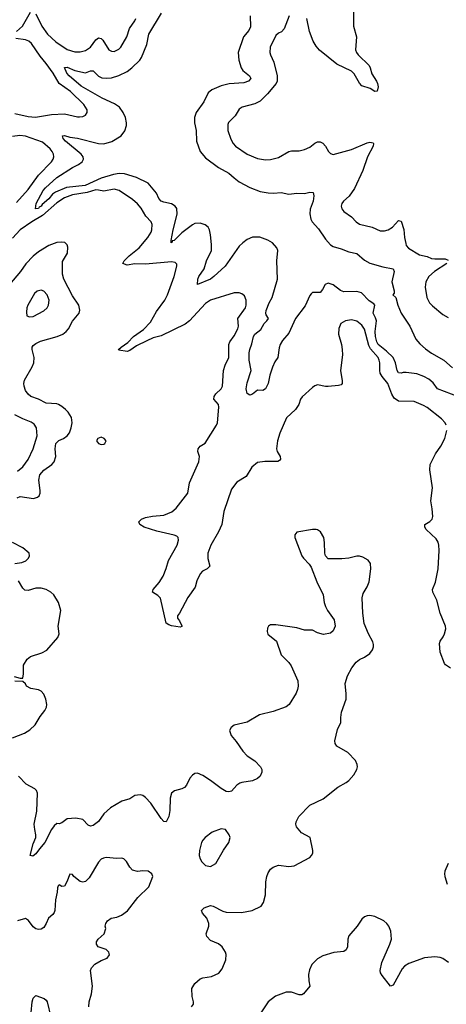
# Model space of a CAD drawing. Header units: inches. Extents: x 1771504 to 1971212, y 471788 to 643615.
# Tile 418 of 587: x 1852906 to 1856177, y 610810 to 618360. Entities that reach past the tile are written whole.
import ezdxf

# ---------------------------------------------------------------- set-up
doc = ezdxf.new("R2010")
doc.units = ezdxf.units.IN
doc.header["$MEASUREMENT"] = 0
doc.layers.add('B8651', color=7, linetype='Continuous')

msp = doc.modelspace()

# ---------------------------------------------------------------- linework, layer by layer
at = {"layer": 'B8651', "color": 5}
for points, elevation in [([(1852881.1, 618270), (1852928.2, 618311.8), (1852990, 618419.1)], 380), ([(1856270, 615468.4), (1856110, 615529.8), (1856075.3, 615575.3), (1856043.3, 615603.3), (1856004.4, 615624.4), (1855950, 615645.7), (1855870, 615655.6), (1855844.9, 615655.1), (1855830, 615649.6), (1855810, 615653.2), (1855799.5, 615670), (1855787.4, 615730), (1855768.1, 615770), (1855718.5, 615818.5), (1855653.6, 615870), (1855644, 615890), (1855634.8, 615930), (1855632.1, 615970), (1855640.9, 616050), (1855635, 616075), (1855615.3, 616110), (1855628.7, 616170), (1855620.5, 616180.5), (1855585.4, 616205.4), (1855525.4, 616265.4), (1855490, 616275.9), (1855390, 616273.2), (1855364.8, 616284.8), (1855310, 616328.1), (1855270, 616340.5), (1855249, 616331), (1855228.8, 616291.2), (1855210, 616269.4), (1855150, 616269.4), (1855140.6, 616259.4), (1855130, 616246), (1855094.1, 616165.9), (1855020.7, 616070), (1854970, 615956.2), (1854920.9, 615899.1), (1854903.6, 615870), (1854895.8, 615844.2), (1854886, 615770), (1854863.2, 615736.8), (1854844.7, 615695.3), (1854824.5, 615635.5), (1854810, 615569.3), (1854790, 615529.2), (1854770, 615517.2), (1854730, 615519), (1854690, 615488.7), (1854670, 615481.2), (1854650, 615492.7), (1854643.1, 615530), (1854650, 615574.8), (1854680.5, 615670), (1854665.5, 615750), (1854665.6, 615805.6), (1854670, 615830.7), (1854685.5, 615874.5), (1854697.4, 615930), (1854708.4, 615950), (1854755, 615984.9), (1854780.5, 616030), (1854801.6, 616050), (1854812.7, 616070), (1854795.9, 616095.9), (1854792.5, 616110), (1854795.4, 616130), (1854819.6, 616190), (1854841.7, 616230), (1854882.4, 616370), (1854877.8, 616510), (1854885.1, 616590), (1854878.5, 616610), (1854843.5, 616650), (1854809.7, 616670), (1854747, 616693), (1854690, 616692.5), (1854650, 616675.8), (1854616, 616650), (1854590, 616623.1), (1854480.3, 616470), (1854394.9, 616390), (1854368, 616370), (1854270, 616329.2), (1854271.5, 616370), (1854279.2, 616390), (1854321.1, 616450), (1854338.4, 616510), (1854375.9, 616590), (1854377.3, 616637.3), (1854369.8, 616709.8), (1854362.4, 616750), (1854351.6, 616770), (1854328.5, 616788.5), (1854290, 616801.1), (1854250, 616797.3), (1854230, 616787.4), (1854150, 616727.1), (1854090, 616666.3), (1854074.8, 616665.2), (1854074.8, 616654.8), (1854068.5, 616648.5), (1854068, 616668), (1854083.2, 616750), (1854114.2, 616870), (1854111.6, 616911.6), (1854098.7, 616930), (1854070, 616948.5), (1854010, 616960.8), (1853989.8, 616970), (1853972.9, 616990), (1853953.8, 617030), (1853890, 617107.7), (1853802.6, 617150), (1853710, 617177.8), (1853670, 617180.9), (1853626.3, 617173.7), (1853530, 617146.4), (1853407.6, 617090), (1853266.1, 617073.9), (1853181.2, 617038.8), (1853157.7, 617022.3), (1853130, 616986.8), (1853077.6, 616942.4), (1853070, 616931.1), (1853056.2, 616923.8), (1853050, 616911.6), (1853026.6, 616910), (1853031.5, 616950), (1853086.6, 617050), (1853103.7, 617070), (1853192, 617150), (1853310, 617225.9), (1853358.2, 617250), (1853384.4, 617270), (1853395.4, 617290), (1853392.4, 617310), (1853376.5, 617330), (1853258, 617430), (1853240.5, 617450), (1853235.3, 617470), (1853250, 617472.6), (1853290, 617459.7), (1853350, 617451.4), (1853510, 617411.3), (1853550.5, 617409.5), (1853613, 617427), (1853685.3, 617470), (1853712.3, 617507.7), (1853724.1, 617550), (1853725, 617570), (1853717.6, 617610), (1853699.2, 617650), (1853670.5, 617690), (1853634.2, 617714.2), (1853537.7, 617757.7), (1853377.5, 617850), (1853285.2, 617930), (1853268.8, 617950), (1853250, 617994.8), (1853270, 617997.2), (1853330, 617971.3), (1853410, 617954.1), (1853450, 617969.2), (1853470, 617969), (1853510, 617926.7), (1853535.1, 617915.1), (1853570, 617910.8), (1853610, 617915.5), (1853666.4, 617933.6), (1853730, 617964.1), (1853767.1, 617990), (1853827.1, 618050), (1853839.3, 618070), (1853880.7, 618170), (1853895.9, 618250), (1853994.4, 618410)], 360), ([(1853030, 618405.5), (1853076.3, 618310), (1853120.6, 618250), (1853183, 618190), (1853270, 618132.2), (1853330, 618113.1), (1853370, 618113.7), (1853410, 618123.5), (1853449.3, 618150.7), (1853490, 618206.5), (1853510, 618220.8), (1853530, 618216.5), (1853543.2, 618203.2), (1853590, 618128.5), (1853610, 618118), (1853630, 618117.4), (1853666.4, 618133.6), (1853680.9, 618150), (1853727.3, 618230), (1853748.1, 618291.9), (1853790, 618350.5), (1853796.8, 618370)], 380), ([(1855466.5, 618430), (1855465.7, 618310), (1855487.1, 618230), (1855480.7, 618130), (1855487.1, 618110), (1855500.2, 618090), (1855584.2, 618010), (1855593.8, 617990), (1855604.9, 617944.9), (1855642.3, 617890), (1855648.3, 617871.7), (1855653.4, 617846.6), (1855647.1, 617812.9), (1855630, 617809.5), (1855593.5, 617833.5), (1855530, 617854.2), (1855510, 617874), (1855470, 617946.2), (1855450, 617966), (1855338.3, 618018.3), (1855205.5, 618125.5), (1855177.8, 618157.8), (1855156.2, 618196.2), (1855128.4, 618270), (1855107.6, 618370)], 380), ([(1854672.3, 618390), (1854675.2, 618304.8), (1854663.5, 618276.5), (1854621.6, 618230), (1854580.9, 618110), (1854585.6, 618050), (1854604.2, 617990), (1854616.9, 617970), (1854667.2, 617930), (1854678.7, 617910), (1854660.4, 617890), (1854623.3, 617876.6), (1854512.4, 617867.6), (1854450, 617853), (1854378.2, 617821.8), (1854350, 617799.5), (1854317.4, 617730), (1854259.5, 617650), (1854246, 617610), (1854246.7, 617570), (1854260.2, 617510), (1854262.5, 617430), (1854289.7, 617349.7), (1854330, 617302.2), (1854430, 617226), (1854510, 617184.4), (1854550, 617146.9), (1854590, 617117.6), (1854670, 617072.4), (1854750, 617044), (1854810, 617031.5), (1854850.9, 617029.1), (1854910, 617036.5), (1854970, 617022.3), (1855030, 617028.9), (1855090, 617028.8), (1855130, 617037.6), (1855155.3, 617035.3), (1855162, 617010), (1855156.9, 616970), (1855133.4, 616906.6), (1855129.4, 616870.6), (1855138.2, 616830), (1855149.1, 616809.1), (1855195.7, 616755.7), (1855250, 616678.6), (1855290, 616634.4), (1855310, 616620.6), (1855370, 616603.8), (1855430, 616579.7), (1855490, 616567.9), (1855550, 616515.9), (1855590, 616493), (1855690, 616464), (1855770.3, 616450.3), (1855776.5, 616430), (1855758, 616350), (1855777.8, 616282.3), (1855775.8, 616264.2), (1855766, 616250), (1855790, 616230.8), (1855804.8, 616170), (1855829.5, 616109.5), (1855897.4, 616010), (1855942.4, 615910), (1855973.9, 615873.9), (1856017.2, 615837.2), (1856063.8, 615803.8), (1856158.8, 615750), (1856224.7, 615690)], 360), ([(1854970.8, 618390), (1854934, 618290), (1854912.2, 618267.8), (1854890, 618257), (1854870, 618238), (1854827.4, 618150), (1854824.9, 618110), (1854828.5, 618090), (1854855.6, 618035.6), (1854880.8, 617930), (1854879.1, 617890), (1854871.3, 617870), (1854807.1, 617793), (1854750, 617736.4), (1854710, 617715.8), (1854610.8, 617690), (1854590, 617674), (1854557.1, 617622.9), (1854508.1, 617571.9), (1854502.8, 617557.3), (1854502.6, 617510), (1854523.8, 617443.8), (1854542.4, 617410), (1854561.6, 617390), (1854650, 617330.3), (1854730, 617295.6), (1854790, 617285.2), (1854830, 617287.9), (1854890, 617302.4), (1854970, 617350.3), (1854990, 617354.9), (1855050, 617354.4), (1855090, 617363.8), (1855130, 617382.4), (1855170, 617414.4), (1855190, 617423.1), (1855210, 617424.4), (1855230, 617414.4), (1855250, 617390.5), (1855273.7, 617350), (1855290, 617333.7), (1855310, 617326.3), (1855450, 617365.2), (1855570, 617415.6), (1855590, 617420.3), (1855615.3, 617415.3), (1855619.1, 617410), (1855616.5, 617390), (1855572.3, 617310), (1855535.6, 617204.4), (1855474.1, 617065.9), (1855432.4, 617007.6), (1855388.2, 616970), (1855375.5, 616950), (1855370.6, 616930), (1855376.3, 616910), (1855390, 616890.8), (1855450, 616848), (1855486, 616810), (1855510, 616792.2), (1855609.1, 616769.1), (1855670, 616742), (1855701.7, 616741.7), (1855730, 616748.9), (1855764.2, 616770), (1855810, 616820.3), (1855830, 616815.5), (1855851.4, 616751.4), (1855855.4, 616690), (1855865.2, 616645.2), (1855870.2, 616630), (1855887.5, 616607.5), (1855970, 616558), (1856030, 616543.2), (1856062, 616530), (1856090, 616525.4), (1856167.6, 616527.6), (1856190, 616517.3)], 380), ([(1852870, 617640.7), (1852970, 617619.2), (1853026.6, 617613.4), (1853150, 617632.4), (1853250, 617639.6), (1853350, 617614.4), (1853365.4, 617614.6), (1853390, 617617.3), (1853410, 617627.3), (1853422.7, 617650), (1853423.7, 617670), (1853397.6, 617710), (1853295.3, 617810), (1853207.9, 617870), (1853163.7, 617950), (1853110, 618025), (1853061.9, 618081.9), (1852996.9, 618176.9), (1852975, 618195), (1852950, 618204.7), (1852875.4, 618215.4)], 380), ([(1852880.6, 616959.4), (1852970, 617058), (1853050.8, 617169.3), (1853149.7, 617270), (1853163.1, 617290), (1853168.4, 617310), (1853165.7, 617330), (1853156.4, 617350), (1853140.5, 617370), (1853082.2, 617422.2), (1852950, 617467.8), (1852908, 617472), (1852850, 617464.2)], 380), ([(1856176.9, 615250), (1856168, 615270), (1856140.6, 615300.6), (1856030, 615386), (1856002.2, 615402.2), (1855930, 615433.5), (1855810, 615434.5), (1855778, 615458), (1855758.9, 615490), (1855729, 615570), (1855684.1, 615624.1), (1855669.9, 615649.9), (1855666.2, 615670), (1855667.9, 615727.9), (1855663, 615750), (1855654.4, 615770), (1855596.8, 615836.8), (1855582, 615862), (1855550, 615987.8), (1855530, 616017.3), (1855490, 616049.8), (1855450, 616057.8), (1855404.2, 616050), (1855367.5, 616030), (1855352.8, 615992.8), (1855350.2, 615950), (1855374, 615870), (1855379.3, 615830), (1855379.7, 615790), (1855364.9, 615670), (1855379.1, 615590), (1855378.8, 615570), (1855370, 615561.2), (1855350, 615556), (1855270, 615546.6), (1855250, 615546.6), (1855190, 615559.3), (1855170, 615552.7), (1855150, 615539.3), (1855072.3, 615467.7), (1855059.1, 615450), (1855046, 615410), (1855021.6, 615370), (1854952.4, 615307.6), (1854899.5, 615190), (1854881.6, 615130), (1854874.9, 615070), (1854880.9, 615050), (1854903.2, 615010), (1854905.3, 614990), (1854899, 614981), (1854886.4, 614973.6), (1854786.4, 614973.6), (1854730, 614965.7), (1854686.5, 614930), (1854642.7, 614857.3), (1854570, 614813.1), (1854530, 614760.5), (1854472.3, 614590), (1854455.2, 614490), (1854430, 614433.3), (1854371.1, 614330), (1854348.2, 614270), (1854348, 614228), (1854364.9, 614170), (1854344, 614150), (1854308.2, 614131.8), (1854288.6, 614111.4), (1854263.9, 614056.1), (1854250.6, 614009.4), (1854194.7, 613930), (1854131.5, 613808.5), (1854116.3, 613790), (1854116.3, 613770), (1854132.4, 613750), (1854150, 613711.3), (1854150, 613708), (1854137.3, 613702.7), (1854070, 613712.7), (1854050, 613719.3), (1854030, 613733.2), (1853985.4, 613925.4), (1853965.6, 613945.6), (1853925.2, 613970), (1853929.6, 613990), (1853976.2, 614043.8), (1854006.1, 614093.9), (1854029.2, 614150.8), (1854046.9, 614213.1), (1854113.3, 614330), (1854124.2, 614370), (1854121.1, 614390), (1854110, 614400.4), (1854090, 614408.7), (1853958.5, 614438.5), (1853861.2, 614470), (1853826, 614490), (1853819.3, 614510), (1853839.3, 614530), (1853870, 614541.7), (1853925.6, 614554.4), (1854010, 614560.7), (1854073.6, 614586.4), (1854105.8, 614614.2), (1854195.8, 614730), (1854207.8, 614810), (1854279.8, 614970), (1854283.9, 615010), (1854272.6, 615050), (1854273.3, 615070), (1854290.9, 615089.1), (1854327.7, 615112.3), (1854414.7, 615250), (1854423, 615270), (1854434, 615390), (1854429.5, 615410), (1854395.6, 615450), (1854398, 615470), (1854409.8, 615490.2), (1854449.6, 615530), (1854460.5, 615550), (1854469.7, 615670), (1854481.5, 615710), (1854508.7, 615770), (1854509.8, 615870.2), (1854516, 615890), (1854550, 615937), (1854578.8, 615990), (1854583.5, 616010), (1854577.6, 616070), (1854636.2, 616150), (1854642.8, 616170), (1854643.1, 616210), (1854630, 616242), (1854610, 616257.6), (1854590, 616264.7), (1854550, 616265.1), (1854370, 616209.8), (1854330, 616185.1), (1854208.6, 616051.4), (1854175.3, 616024.7), (1853990, 615936.2), (1853930, 615919.9), (1853882, 615898), (1853801.7, 615858.3), (1853750, 615822.7), (1853730, 615816.4), (1853665.8, 615825.8), (1853664.5, 615830), (1853683.6, 615850), (1853736, 615884), (1853777.7, 615930), (1853854.9, 615985.1), (1853910, 616039.7), (1853956.1, 616123.9), (1854017.7, 616210), (1854038.9, 616250), (1854089.7, 616390), (1854112, 616470), (1854110, 616486), (1854097.2, 616497.2), (1854070, 616502.4), (1853870, 616485.9), (1853790, 616487.3), (1853730, 616479), (1853696.2, 616490), (1853706.9, 616510), (1853744.6, 616550), (1853822, 616610), (1853887.6, 616690), (1853913.3, 616730), (1853920.4, 616750), (1853921.3, 616790), (1853913.3, 616810), (1853874.1, 616854.1), (1853836.2, 616916.2), (1853810, 616947.1), (1853770, 616980.4), (1853670, 617049.8), (1853630, 617059.6), (1853550, 617044.5), (1853510, 617054.3), (1853490, 617054.7), (1853423.6, 617036.4), (1853310, 617017.8), (1853250, 616993.6), (1853190, 616956.3), (1853081.5, 616858.5), (1852998.6, 616810), (1852910, 616749.4), (1852850, 616683.8)], 380), ([(1852885.6, 614694.4), (1852910, 614704.4), (1853010.9, 614689.1), (1853042.3, 614697.7), (1853055.6, 614710), (1853063, 614730), (1853064, 614750), (1853052.5, 614830), (1853061.4, 614870), (1853090, 614905.6), (1853152.8, 614950), (1853171.3, 614968.7), (1853183.5, 615010), (1853177.5, 615070), (1853184.1, 615110), (1853207.2, 615132.8), (1853242, 615150), (1853269.6, 615170), (1853287, 615193), (1853301.6, 615230), (1853307.3, 615270), (1853302.9, 615310), (1853276.9, 615350), (1853256.3, 615370), (1853230, 615393.7), (1853202.7, 615410), (1853190, 615414.2), (1853110, 615418.5), (1853050, 615449.8), (1852991.5, 615471.5), (1852970, 615489.6), (1852950, 615517.6), (1852939.3, 615550), (1852938.2, 615570), (1852944.2, 615595.8), (1853002.4, 615697.6), (1853015.1, 615730), (1853016.5, 615770), (1853000.7, 615830), (1853002.4, 615850), (1853010, 615861.1), (1853030, 615878.4), (1853064.6, 615895.4), (1853192.3, 615930), (1853235.8, 615950), (1853262, 615970), (1853279.1, 615990), (1853312.3, 616047.7), (1853362.9, 616110), (1853367.5, 616132.5), (1853359.7, 616170), (1853310, 616243.5), (1853245.6, 616370), (1853233.1, 616410), (1853233.8, 616506.2), (1853272, 616570), (1853275.4, 616615.4), (1853270, 616634), (1853251.5, 616651.5), (1853230, 616655.1), (1853191.2, 616651.2), (1853130, 616628.4), (1853050, 616580.8), (1853010, 616546.6), (1852952.7, 616487.3), (1852911.8, 616430), (1852829.3, 616330.7)], 420), ([(1856181.1, 616490), (1856085.5, 616430), (1856042.8, 616390), (1856020.9, 616350), (1856015.6, 616310), (1856027.8, 616230), (1856048.4, 616188.4), (1856070, 616164.9), (1856150, 616099.3), (1856190, 616077)], 380), ([(1852890, 614897.7), (1852930, 614931.4), (1852971.9, 614988.1), (1853010.6, 615070), (1853038.9, 615170), (1853035.1, 615230), (1853018, 615258), (1852995.2, 615275.2), (1852930, 615299.3), (1852870, 615330.6)], 440), ([(1856208, 613388), (1856170, 613414), (1856163.6, 613423.6), (1856128.9, 613510), (1856124.5, 613575.5), (1856130, 613595.5), (1856152.9, 613627.1), (1856163.5, 613650), (1856172.6, 613690), (1856171.1, 613710), (1856129.8, 613809.8), (1856105.1, 613910), (1856074.7, 613970), (1856071.2, 613990), (1856092.9, 614047.1), (1856114.1, 614150), (1856122.8, 614290), (1856120.5, 614330), (1856114, 614354), (1856099, 614379), (1856023.1, 614450), (1856011.5, 614470), (1856012.3, 614490), (1856050, 614512.4), (1856069.6, 614530), (1856074.7, 614550), (1856069.6, 614610), (1856057.7, 614670), (1856070.7, 614770), (1856050.8, 614909.2), (1856053.1, 614950), (1856092.9, 615030), (1856133.8, 615090), (1856165.3, 615150), (1856181, 615210)], 380), ([(1854224, 610790), (1854239, 610810), (1854239, 610830), (1854229.4, 610869.4), (1854227, 610930), (1854248.5, 610970), (1854290, 611005.8), (1854310, 611013.4), (1854377.6, 611022.4), (1854432.5, 611047.5), (1854459, 611081), (1854486, 611150), (1854489.5, 611190.5), (1854484.2, 611210), (1854458.7, 611250), (1854430, 611274.3), (1854370, 611298.4), (1854342, 611330), (1854335.1, 611350), (1854355.1, 611410), (1854355.1, 611430), (1854339.6, 611470), (1854306.6, 611510), (1854299.3, 611530), (1854321.2, 611550), (1854370, 611566.4), (1854390, 611563), (1854464.5, 611524.5), (1854490, 611516.5), (1854607.3, 611512.7), (1854689.6, 611530.4), (1854757.4, 611562.6), (1854775.6, 611590), (1854791.6, 611650), (1854794, 611750), (1854800.5, 611790), (1854810, 611817.3), (1854830, 611844.9), (1854850, 611861.6), (1854890, 611878), (1854970, 611866), (1855010, 611872.7), (1855130, 611936.3), (1855143.7, 611950), (1855154, 611970), (1855154, 611990), (1855132.7, 612090), (1855065.8, 612125.8), (1855027.3, 612170), (1855022.4, 612190), (1855024.7, 612210), (1855046, 612250), (1855130, 612336.5), (1855233.9, 612386.1), (1855345.3, 612474.7), (1855409.8, 612510.2), (1855430, 612526.4), (1855467.6, 612570), (1855491.8, 612610), (1855497, 612630), (1855494.5, 612650), (1855480.1, 612680.1), (1855421.3, 612741.3), (1855337.6, 612790), (1855323.5, 612810), (1855321.7, 612830), (1855343.1, 612916.9), (1855369.4, 612970), (1855367.3, 613010), (1855372.7, 613050), (1855407.8, 613150), (1855409.7, 613190), (1855402.4, 613270), (1855420.5, 613330), (1855453.3, 613390), (1855485.5, 613434.5), (1855510, 613454.9), (1855550, 613472.7), (1855590, 613499.1), (1855611.2, 613528.8), (1855617.6, 613550), (1855618.7, 613570), (1855613.6, 613590), (1855580.7, 613650), (1855548, 613730), (1855537.7, 613810), (1855532.2, 613927.8), (1855539.8, 613960.2), (1855570.9, 614010), (1855585.3, 614050), (1855598, 614150), (1855596.2, 614190), (1855576.6, 614216.6), (1855537.6, 614237.6), (1855510, 614245.4), (1855490, 614246.9), (1855430, 614231.6), (1855374.6, 614225.4), (1855270, 614226), (1855250, 614249), (1855245.1, 614270), (1855243.5, 614350), (1855236.9, 614390), (1855213.2, 614433.2), (1855190, 614448.2), (1855178, 614450), (1855150, 614449.7), (1855031.3, 614430), (1855014.8, 614410), (1855014.8, 614390), (1855069, 614249), (1855081.6, 614230), (1855126.2, 614186.2), (1855140.9, 614160.9), (1855183.6, 614050), (1855232.2, 613950), (1855240.4, 613890), (1855250, 613861), (1855266.4, 613830), (1855317.7, 613757.7), (1855325.5, 613710), (1855310, 613674), (1855290, 613656), (1855234.9, 613645.1), (1855190, 613658.7), (1855150, 613678.7), (1855090, 613678.4), (1855030, 613697), (1854870, 613720.7), (1854830, 613720.9), (1854814.8, 613710), (1854804.9, 613695.1), (1854803, 613670), (1854808.4, 613648.4), (1854874, 613594), (1854910.5, 613490), (1854970, 613430.6), (1854986.5, 613406.5), (1855038.9, 613290), (1855042.3, 613250), (1855036.9, 613223.1), (1855024.5, 613195.5), (1854973.1, 613110), (1854950, 613091.1), (1854850, 613054.3), (1854744.7, 613030), (1854650, 612974.5), (1854550.5, 612949.5), (1854527.9, 612932.1), (1854514.8, 612910), (1854527.3, 612870), (1854565.3, 612825.3), (1854617.1, 612750), (1854650, 612716.4), (1854710, 612675.8), (1854752.7, 612630), (1854761.6, 612610), (1854763.8, 612590), (1854750, 612559.3), (1854730, 612540.9), (1854690, 612522.9), (1854610, 612511.5), (1854595.1, 612504.9), (1854570.3, 612489.8), (1854530, 612443.6), (1854510, 612438.9), (1854490, 612442.3), (1854450, 612465.6), (1854370, 612526.8), (1854310, 612564.8), (1854270, 612581.1), (1854250, 612579.6), (1854231.8, 612568.2), (1854210, 612543.7), (1854183.8, 612490), (1854170, 612472.3), (1854150, 612462.4), (1854092, 612448), (1854070.3, 612429.7), (1854059.5, 612390), (1854057, 612297), (1854050.2, 612250), (1854030, 612209.4), (1854010, 612211.6), (1853990, 612233.6), (1853912.1, 612352.1), (1853870, 612394.5), (1853850, 612409.8), (1853830, 612416.1), (1853790, 612412.1), (1853750, 612385.1), (1853690, 612368.7), (1853603.4, 612316.6), (1853552.2, 612270), (1853510, 612212), (1853470, 612181.6), (1853450, 612177), (1853430, 612183.7), (1853390, 612227), (1853336.6, 612236.6), (1853270, 612231.3), (1853230, 612200.5), (1853210, 612193.6), (1853190, 612195.1), (1853170, 612179.6), (1853149.4, 612150.6), (1853099.7, 612050), (1853056.9, 612003.1), (1853030, 611964.5), (1853005.8, 611945.8), (1852987, 611950), (1853010, 612040.7), (1853029.7, 612090), (1853031.1, 612110), (1853021.5, 612150), (1853018.2, 612190), (1853036.8, 612290), (1853042, 612430), (1853035.1, 612450), (1853022.7, 612462.7), (1852957, 612497), (1852898.1, 612558.1)], 420), ([(1852869.8, 614190.2), (1852923.1, 614196.9), (1852952.3, 614210), (1852974, 614230), (1852980.7, 614250), (1852979.6, 614270), (1852929.6, 614310), (1852850.6, 614350.6)], 420), ([(1852863.6, 613323.6), (1852910, 613311.3), (1852930, 613312), (1852935.4, 613344.6), (1852936, 613410), (1852963.2, 613456.8), (1852990, 613476.5), (1853074.9, 613505.1), (1853114, 613526), (1853197.8, 613622.2), (1853208, 613650), (1853200.5, 613710), (1853221.6, 613830), (1853204.2, 613890), (1853167.8, 613950), (1853145.1, 613970), (1853110, 613989.7), (1853070, 613999.8), (1853030, 613999.8), (1852970, 613984.2), (1852946.2, 613986.2), (1852930, 614001.3), (1852897.4, 614057.4)], 420), ([(1852850, 612853.2), (1852943, 612890), (1852985, 612915), (1853026.1, 612953.9), (1853062.6, 613017.4), (1853097.7, 613062.3), (1853110.6, 613089.4), (1853114.2, 613110), (1853106.6, 613150), (1853090, 613188.3), (1853071.5, 613210), (1853050, 613222.2), (1852992.4, 613232.4), (1852957.2, 613250), (1852950, 613268), (1852930, 613286), (1852870, 613288)], 420), ([(1853436.2, 610790), (1853438.4, 610830), (1853456.3, 610890), (1853465.6, 610950), (1853449.4, 611070), (1853456, 611090), (1853482, 611118), (1853530, 611145.5), (1853576.5, 611163.5), (1853594, 611190), (1853588.7, 611210), (1853569.3, 611229.3), (1853508, 611250), (1853495.3, 611270), (1853495.3, 611290), (1853508.7, 611310), (1853553.2, 611350), (1853566, 611390), (1853562.7, 611410), (1853566, 611430), (1853579.3, 611450), (1853608.7, 611470), (1853650, 611477.1), (1853687.5, 611492.5), (1853733.8, 611526.2), (1853811, 611629), (1853896, 611710), (1853926, 611790), (1853919.3, 611810), (1853890, 611832), (1853850, 611834.5), (1853810, 611829.4), (1853770, 611839.3), (1853750, 611861.2), (1853725.4, 611905.4), (1853704.5, 611924.5), (1853689.5, 611929.5), (1853652, 611928), (1853570, 611934.5), (1853547.7, 611930), (1853530, 611921.7), (1853510, 611900.5), (1853439.1, 611780.9), (1853410, 611752), (1853390, 611747), (1853370, 611752), (1853321.2, 611790), (1853310, 611804), (1853290, 611809), (1853268.7, 611750), (1853250, 611717), (1853230, 611712), (1853210, 611725.2), (1853202, 611718), (1853195.9, 611704.1), (1853194.4, 611670), (1853181.3, 611610), (1853175.8, 611530), (1853170, 611514), (1853160.3, 611499.7), (1853127.3, 611470), (1853110, 611429.2), (1853090, 611398), (1853070, 611385.1), (1853050, 611382.9), (1853030, 611388), (1853010, 611403.6), (1852972.6, 611452.6), (1852950, 611466.6), (1852890, 611449.7)], 440), ([(1856190.6, 611890), (1856166, 611830), (1856162.4, 611810), (1856164.9, 611790), (1856182.6, 611730)], 420), ([(1856193, 611130), (1856150, 611161.7), (1856130, 611169.7), (1856090, 611174), (1856010, 611167.1), (1855890, 611123.1), (1855857.3, 611102.7), (1855839.1, 611080.9), (1855770, 610957), (1855750, 610949.4), (1855685.6, 611030), (1855673.3, 611050), (1855669.7, 611070), (1855682.6, 611130), (1855742.6, 611270), (1855755.4, 611310), (1855752.6, 611370), (1855736.9, 611410), (1855722, 611430), (1855698.7, 611450), (1855630, 611482.7), (1855590.3, 611489.7), (1855570, 611488.2), (1855550, 611480.5), (1855530, 611462.9), (1855492.2, 611407.8), (1855430, 611336), (1855422.6, 611310), (1855420.3, 611250), (1855410, 611227), (1855390, 611215.1), (1855313.4, 611206.6), (1855230, 611180.9), (1855190, 611159.3), (1855145.7, 611114.3), (1855126.9, 611073.1), (1855121.1, 611038.9), (1855122.6, 610990), (1855130.3, 610949.7), (1855080.7, 610890), (1855070, 610882.9), (1855050, 610881.3), (1854990, 610903), (1854950, 610903.6), (1854867.3, 610872.7), (1854810.3, 610829.7), (1854744.4, 610730)], 420), ([(1852992.9, 610747), (1853000.7, 610830), (1853010, 610856.4), (1853030, 610877), (1853093.3, 610853.3), (1853110, 610840.4), (1853116.1, 610830), (1853146.2, 610710)], 440)]:
    msp.add_lwpolyline(points, dxfattribs=dict(at, elevation=elevation))
for points, elevation in [([(1853070, 616287), (1853040.9, 616279.1), (1853019, 616261), (1852968.4, 616170), (1852961.6, 616150), (1852957.3, 616117.3), (1852961, 616090), (1852982, 616082), (1853010, 616084.9), (1853092.4, 616127.6), (1853116.3, 616150), (1853126.6, 616170), (1853131, 616210), (1853118, 616250), (1853090, 616279.5)], 440), ([(1853530, 615158.4), (1853506, 615150), (1853494.8, 615130), (1853510, 615111), (1853530, 615103.8), (1853550, 615105.5), (1853559, 615110), (1853569.2, 615130), (1853552.7, 615150)], 420), ([(1854450, 612156.4), (1854382, 612130), (1854328.2, 612090), (1854310.2, 612069.8), (1854300.3, 612050), (1854284.2, 611990), (1854282, 611950), (1854290, 611924.7), (1854302.8, 611902.8), (1854330, 611874), (1854370, 611867), (1854410.9, 611889.1), (1854469.1, 611990.9), (1854509.7, 612050), (1854519.5, 612090), (1854512.3, 612110), (1854485.2, 612150)], 440)]:
    msp.add_lwpolyline(points, close=True, dxfattribs=dict(at, elevation=elevation))

doc.saveas('drawing.dxf')
